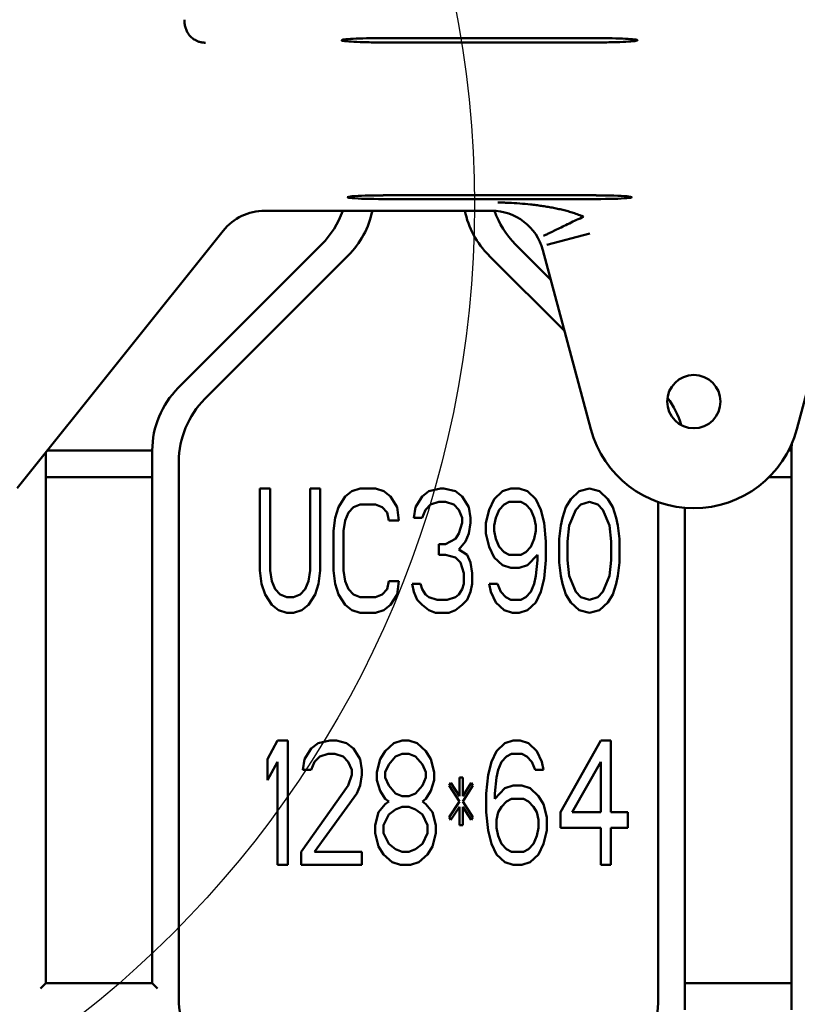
# Model space of a CAD drawing. Header units: millimetres. Extents: x 0 to 14369, y -869 to 2970.
# Tile 337 of 656: x 1822 to 1865, y 1059 to 1114. Entities that reach past the tile are written whole.
import ezdxf

# ---------------------------------------------------------------- set-up
doc = ezdxf.new("R2010")
doc.units = ezdxf.units.MM
doc.header["$LTSCALE"] = 10
doc.layers.add('Detailumgrenzung (ISO)', color=7, linetype='Continuous', lineweight=25)
doc.layers.add('Sichtbar (ISO)', color=7, linetype='Continuous', lineweight=50)

# ---------------------------------------------------------------- blocks, each defined once
blk = doc.blocks.new('2DDetail2')
at = {"layer": 'Detailumgrenzung (ISO)'}
blk.add_circle((178.9154, 110.3955), 5.8004, dxfattribs=at)

msp = doc.modelspace()

# ---------------------------------------------------------------- linework, layer by layer
at = {"layer": 'Sichtbar (ISO)'}
for p, q in [((1854.018, 1113.349), (1842.018, 1113.349)), ((1842.018, 1113.104), (1854.018, 1113.104)), ((1842.018, 1104.497), (1854.018, 1104.497)), ((1854.018, 1104.287), (1842.018, 1104.287)), ((1835.355, 1103.632), (1848.128, 1103.632)), ((1821.417, 1088.009), (1833.016, 1102.507)), ((1851.248, 1101.706), (1853.659, 1102.353)), ((1838.553, 1101.731), (1830.482, 1093.66)), ((1830.482, 1093.66), (1838.553, 1101.731)), ((1851.468, 1099.745), (1849.482, 1101.731)), ((1849.482, 1101.731), (1851.468, 1099.745)), ((1851.021, 1101.411), (1853.722, 1091.332)), ((1865.313, 1091.332), (1868.014, 1101.411)), ((1831.982, 1093.038), (1840.053, 1101.109)), ((1840.053, 1101.109), (1831.982, 1093.038)), ((1847.982, 1101.109), (1852.244, 1096.847)), ((1852.244, 1096.847), (1847.982, 1101.109)), ((1823.018, 1060.145), (1823.018, 1090.01)), ((1823.018, 1090.01), (1823.018, 1060.145)), ((1829.018, 1090.124), (1823.109, 1090.124)), ((1823.109, 1090.124), (1829.018, 1090.124)), ((1829.018, 1090.124), (1829.018, 1060.145)), ((1829.018, 1060.145), (1829.018, 1090.124)), ((1865.018, 1090.124), (1864.845, 1090.124)), ((1864.845, 1090.124), (1865.018, 1090.124)), ((1865.018, 1090.124), (1865.018, 1058.645)), ((1865.018, 1058.645), (1865.018, 1090.124)), ((1830.518, 1059.266), (1830.518, 1089.503)), ((1830.518, 1089.503), (1830.518, 1059.266)), ((1823.018, 1088.624), (1829.018, 1088.624)), ((1829.018, 1088.624), (1823.018, 1088.624)), ((1863.743, 1088.624), (1865.018, 1088.624)), ((1865.018, 1088.624), (1863.743, 1088.624)), ((1835.085, 1087.988), (1835.085, 1083.371)), ((1835.65, 1087.988), (1835.085, 1087.988)), ((1835.085, 1083.371), (1835.085, 1087.988)), ((1835.085, 1087.988), (1835.65, 1087.988)), ((1835.65, 1083.371), (1835.65, 1087.988)), ((1835.65, 1087.988), (1835.65, 1083.371)), ((1837.91, 1087.988), (1837.91, 1083.371)), ((1838.475, 1087.988), (1837.91, 1087.988)), ((1837.91, 1083.371), (1837.91, 1087.988)), ((1837.91, 1087.988), (1838.475, 1087.988)), ((1838.475, 1083.371), (1838.475, 1087.988)), ((1838.475, 1087.988), (1838.475, 1083.371)), ((1839.887, 1087.542), (1839.511, 1086.946)), ((1839.511, 1086.946), (1839.887, 1087.542)), ((1840.264, 1087.84), (1839.887, 1087.542)), ((1839.887, 1087.542), (1840.264, 1087.84)), ((1840.735, 1087.988), (1840.264, 1087.84)), ((1840.264, 1087.84), (1840.735, 1087.988)), ((1841.582, 1087.988), (1840.735, 1087.988)), ((1840.735, 1087.988), (1841.582, 1087.988)), ((1842.053, 1087.84), (1841.582, 1087.988)), ((1841.582, 1087.988), (1842.053, 1087.84)), ((1842.429, 1087.542), (1842.053, 1087.84)), ((1842.053, 1087.84), (1842.429, 1087.542)), ((1842.806, 1086.946), (1842.429, 1087.542)), ((1842.429, 1087.542), (1842.806, 1086.946)), ((1844.218, 1087.542), (1843.842, 1086.946)), ((1843.842, 1086.946), (1844.218, 1087.542)), ((1844.595, 1087.84), (1844.218, 1087.542)), ((1844.218, 1087.542), (1844.595, 1087.84)), ((1845.254, 1087.988), (1844.595, 1087.84)), ((1844.595, 1087.84), (1845.254, 1087.988)), ((1845.442, 1087.988), (1845.254, 1087.988)), ((1845.254, 1087.988), (1845.442, 1087.988)), ((1846.102, 1087.84), (1845.442, 1087.988)), ((1845.442, 1087.988), (1846.102, 1087.84)), ((1846.478, 1087.542), (1846.102, 1087.84)), ((1846.102, 1087.84), (1846.478, 1087.542)), ((1846.855, 1086.946), (1846.478, 1087.542)), ((1846.478, 1087.542), (1846.855, 1086.946)), ((1848.738, 1087.84), (1848.267, 1087.393)), ((1848.267, 1087.393), (1848.738, 1087.84)), ((1849.209, 1087.988), (1848.738, 1087.84)), ((1848.738, 1087.84), (1849.209, 1087.988)), ((1849.68, 1087.988), (1849.209, 1087.988)), ((1849.209, 1087.988), (1849.68, 1087.988)), ((1850.15, 1087.84), (1849.68, 1087.988)), ((1849.68, 1087.988), (1850.15, 1087.84)), ((1850.621, 1087.393), (1850.15, 1087.84)), ((1850.15, 1087.84), (1850.621, 1087.393)), ((1853.069, 1087.84), (1852.598, 1087.393)), ((1852.598, 1087.393), (1853.069, 1087.84)), ((1853.634, 1087.988), (1853.069, 1087.84)), ((1853.069, 1087.84), (1853.634, 1087.988)), ((1854.199, 1087.84), (1853.634, 1087.988)), ((1853.634, 1087.988), (1854.199, 1087.84)), ((1854.67, 1087.393), (1854.199, 1087.84)), ((1854.199, 1087.84), (1854.67, 1087.393)), ((1840.358, 1086.946), (1840.735, 1087.095)), ((1840.735, 1087.095), (1840.358, 1086.946)), ((1840.735, 1087.095), (1841.582, 1087.095)), ((1841.582, 1087.095), (1840.735, 1087.095)), ((1841.582, 1087.095), (1841.959, 1086.946)), ((1841.959, 1086.946), (1841.582, 1087.095)), ((1844.407, 1086.797), (1844.689, 1087.095)), ((1844.689, 1087.095), (1844.407, 1086.797)), ((1844.689, 1087.095), (1845.16, 1087.244)), ((1845.16, 1087.244), (1844.689, 1087.095)), ((1845.16, 1087.244), (1845.537, 1087.244)), ((1845.537, 1087.244), (1845.16, 1087.244)), ((1845.537, 1087.244), (1846.007, 1087.095)), ((1846.007, 1087.095), (1845.537, 1087.244)), ((1846.007, 1087.095), (1846.29, 1086.797)), ((1846.29, 1086.797), (1846.007, 1087.095)), ((1848.267, 1087.393), (1847.985, 1086.797)), ((1847.985, 1086.797), (1848.267, 1087.393)), ((1848.55, 1086.797), (1848.832, 1087.095)), ((1848.832, 1087.095), (1848.55, 1086.797)), ((1848.832, 1087.095), (1849.115, 1087.244)), ((1849.115, 1087.244), (1848.832, 1087.095)), ((1849.115, 1087.244), (1849.774, 1087.244)), ((1849.774, 1087.244), (1849.115, 1087.244)), ((1849.774, 1087.244), (1850.056, 1087.095)), ((1850.056, 1087.095), (1849.774, 1087.244)), ((1850.056, 1087.095), (1850.339, 1086.797)), ((1850.339, 1086.797), (1850.056, 1087.095)), ((1850.904, 1086.797), (1850.621, 1087.393)), ((1850.621, 1087.393), (1850.904, 1086.797)), ((1852.598, 1087.393), (1852.316, 1086.946)), ((1852.316, 1086.946), (1852.598, 1087.393)), ((1852.881, 1086.797), (1853.163, 1087.095)), ((1853.163, 1087.095), (1852.881, 1086.797)), ((1853.163, 1087.095), (1853.634, 1087.244)), ((1853.634, 1087.244), (1853.163, 1087.095)), ((1853.634, 1087.244), (1854.105, 1087.095)), ((1854.105, 1087.095), (1853.634, 1087.244)), ((1854.105, 1087.095), (1854.387, 1086.797)), ((1854.387, 1086.797), (1854.105, 1087.095)), ((1854.952, 1086.946), (1854.67, 1087.393)), ((1854.67, 1087.393), (1854.952, 1086.946)), ((1857.518, 1087.228), (1857.518, 1059.266)), ((1857.518, 1059.266), (1857.518, 1087.228)), ((1839.511, 1086.946), (1839.322, 1086.35)), ((1839.322, 1086.35), (1839.511, 1086.946)), ((1839.887, 1086.201), (1840.075, 1086.648)), ((1840.075, 1086.648), (1839.887, 1086.201)), ((1840.075, 1086.648), (1840.358, 1086.946)), ((1840.358, 1086.946), (1840.075, 1086.648)), ((1841.959, 1086.946), (1842.241, 1086.648)), ((1842.241, 1086.648), (1841.959, 1086.946)), ((1842.241, 1086.648), (1842.335, 1086.201)), ((1842.335, 1086.201), (1842.241, 1086.648)), ((1842.9, 1086.201), (1842.806, 1086.946)), ((1842.806, 1086.946), (1842.9, 1086.201)), ((1843.842, 1086.946), (1843.748, 1086.35)), ((1843.748, 1086.35), (1843.842, 1086.946)), ((1844.218, 1086.35), (1844.407, 1086.797)), ((1844.407, 1086.797), (1844.218, 1086.35)), ((1846.29, 1086.797), (1846.478, 1086.35)), ((1846.478, 1086.35), (1846.29, 1086.797)), ((1846.949, 1086.35), (1846.855, 1086.946)), ((1846.855, 1086.946), (1846.949, 1086.35)), ((1847.985, 1086.797), (1847.796, 1086.052)), ((1847.796, 1086.052), (1847.985, 1086.797)), ((1848.361, 1086.35), (1848.55, 1086.797)), ((1848.55, 1086.797), (1848.361, 1086.35)), ((1850.339, 1086.797), (1850.527, 1086.35)), ((1850.527, 1086.35), (1850.339, 1086.797)), ((1851.092, 1086.052), (1850.904, 1086.797)), ((1850.904, 1086.797), (1851.092, 1086.052)), ((1852.316, 1086.946), (1852.128, 1086.35)), ((1852.128, 1086.35), (1852.316, 1086.946)), ((1852.504, 1085.903), (1852.881, 1086.797)), ((1852.881, 1086.797), (1852.504, 1085.903)), ((1854.387, 1086.797), (1854.764, 1085.903)), ((1854.764, 1085.903), (1854.387, 1086.797)), ((1855.141, 1086.35), (1854.952, 1086.946)), ((1854.952, 1086.946), (1855.141, 1086.35)), ((1859.018, 1058.645), (1859.018, 1086.905)), ((1859.018, 1086.905), (1859.018, 1058.645)), ((1839.322, 1086.35), (1839.228, 1085.605)), ((1839.228, 1085.605), (1839.322, 1086.35)), ((1839.793, 1085.605), (1839.887, 1086.201)), ((1839.887, 1086.201), (1839.793, 1085.605)), ((1842.335, 1086.201), (1842.9, 1086.201)), ((1842.9, 1086.201), (1842.335, 1086.201)), ((1843.748, 1086.35), (1844.218, 1086.35)), ((1844.218, 1086.35), (1843.748, 1086.35)), ((1846.478, 1086.052), (1846.29, 1085.457)), ((1846.29, 1085.457), (1846.478, 1086.052)), ((1846.478, 1086.35), (1846.478, 1086.052)), ((1846.478, 1086.052), (1846.478, 1086.35)), ((1846.855, 1085.457), (1846.949, 1086.052)), ((1846.949, 1086.052), (1846.855, 1085.457)), ((1846.949, 1086.052), (1846.949, 1086.35)), ((1846.949, 1086.35), (1846.949, 1086.052)), ((1847.796, 1086.052), (1847.796, 1085.457)), ((1847.796, 1085.457), (1847.796, 1086.052)), ((1848.267, 1085.903), (1848.361, 1086.35)), ((1848.361, 1086.35), (1848.267, 1085.903)), ((1848.267, 1085.605), (1848.267, 1085.903)), ((1848.267, 1085.903), (1848.267, 1085.605)), ((1850.527, 1086.35), (1850.621, 1085.903)), ((1850.621, 1085.903), (1850.527, 1086.35)), ((1850.621, 1085.903), (1850.621, 1085.605)), ((1850.621, 1085.605), (1850.621, 1085.903)), ((1851.186, 1085.01), (1851.092, 1086.052)), ((1851.092, 1086.052), (1851.186, 1085.01)), ((1852.034, 1085.903), (1851.939, 1085.159)), ((1851.939, 1085.159), (1852.034, 1085.903)), ((1852.128, 1086.35), (1852.034, 1085.903)), ((1852.034, 1085.903), (1852.128, 1086.35)), ((1852.41, 1085.01), (1852.504, 1085.903)), ((1852.504, 1085.903), (1852.41, 1085.01)), ((1854.764, 1085.903), (1854.858, 1085.01)), ((1854.858, 1085.01), (1854.764, 1085.903)), ((1855.235, 1085.903), (1855.141, 1086.35)), ((1855.141, 1086.35), (1855.235, 1085.903)), ((1855.329, 1085.159), (1855.235, 1085.903)), ((1855.235, 1085.903), (1855.329, 1085.159)), ((1839.228, 1085.605), (1839.228, 1083.371)), ((1839.228, 1083.371), (1839.228, 1085.605)), ((1839.793, 1083.371), (1839.793, 1085.605)), ((1839.793, 1085.605), (1839.793, 1083.371)), ((1846.29, 1085.457), (1846.102, 1085.159)), ((1846.102, 1085.159), (1846.29, 1085.457)), ((1846.667, 1085.01), (1846.855, 1085.457)), ((1846.855, 1085.457), (1846.667, 1085.01)), ((1847.796, 1085.457), (1847.985, 1084.712)), ((1847.985, 1084.712), (1847.796, 1085.457)), ((1848.361, 1085.159), (1848.267, 1085.605)), ((1848.267, 1085.605), (1848.361, 1085.159)), ((1850.621, 1085.605), (1850.527, 1085.159)), ((1850.527, 1085.159), (1850.621, 1085.605)), ((1845.537, 1084.861), (1845.16, 1084.861)), ((1845.16, 1084.861), (1845.16, 1084.265)), ((1845.16, 1084.265), (1845.16, 1084.861)), ((1845.16, 1084.861), (1845.537, 1084.861)), ((1846.102, 1085.159), (1845.537, 1084.861)), ((1845.537, 1084.861), (1846.102, 1085.159)), ((1846.29, 1084.563), (1846.667, 1085.01)), ((1846.667, 1085.01), (1846.29, 1084.563)), ((1848.55, 1084.712), (1848.361, 1085.159)), ((1848.361, 1085.159), (1848.55, 1084.712)), ((1850.527, 1085.159), (1850.339, 1084.712)), ((1850.339, 1084.712), (1850.527, 1085.159)), ((1851.186, 1083.967), (1851.186, 1085.01)), ((1851.186, 1085.01), (1851.186, 1083.967)), ((1851.939, 1085.159), (1851.939, 1083.818)), ((1851.939, 1083.818), (1851.939, 1085.159)), ((1852.41, 1083.967), (1852.41, 1085.01)), ((1852.41, 1085.01), (1852.41, 1083.967)), ((1854.858, 1085.01), (1854.858, 1083.967)), ((1854.858, 1083.967), (1854.858, 1085.01)), ((1855.329, 1083.818), (1855.329, 1085.159)), ((1855.329, 1085.159), (1855.329, 1083.818)), ((1845.16, 1084.265), (1845.537, 1084.265)), ((1845.537, 1084.265), (1845.16, 1084.265)), ((1845.537, 1084.265), (1846.102, 1084.116)), ((1846.102, 1084.116), (1845.537, 1084.265)), ((1846.761, 1084.265), (1846.29, 1084.563)), ((1846.29, 1084.563), (1846.761, 1084.265)), ((1846.949, 1083.818), (1846.761, 1084.265)), ((1846.761, 1084.265), (1846.949, 1083.818)), ((1847.985, 1084.712), (1848.267, 1084.116)), ((1848.267, 1084.116), (1847.985, 1084.712)), ((1848.832, 1084.414), (1848.55, 1084.712)), ((1848.55, 1084.712), (1848.832, 1084.414)), ((1849.115, 1084.265), (1848.832, 1084.414)), ((1848.832, 1084.414), (1849.115, 1084.265)), ((1849.774, 1084.265), (1849.115, 1084.265)), ((1849.115, 1084.265), (1849.774, 1084.265)), ((1850.056, 1084.414), (1849.774, 1084.265)), ((1849.774, 1084.265), (1850.056, 1084.414)), ((1850.339, 1084.712), (1850.056, 1084.414)), ((1850.056, 1084.414), (1850.339, 1084.712)), ((1850.15, 1083.669), (1850.715, 1084.265)), ((1850.715, 1084.265), (1850.15, 1083.669)), ((1850.715, 1084.265), (1850.715, 1083.967)), ((1850.715, 1083.967), (1850.715, 1084.265)), ((1846.102, 1084.116), (1846.384, 1083.818)), ((1846.384, 1083.818), (1846.102, 1084.116)), ((1846.384, 1083.818), (1846.572, 1083.223)), ((1846.572, 1083.223), (1846.384, 1083.818)), ((1847.043, 1083.223), (1846.949, 1083.818)), ((1846.949, 1083.818), (1847.043, 1083.223)), ((1848.267, 1084.116), (1848.738, 1083.669)), ((1848.738, 1083.669), (1848.267, 1084.116)), ((1848.738, 1083.669), (1849.209, 1083.52)), ((1849.209, 1083.52), (1848.738, 1083.669)), ((1849.68, 1083.52), (1850.15, 1083.669)), ((1850.15, 1083.669), (1849.68, 1083.52)), ((1850.715, 1083.967), (1850.621, 1083.074)), ((1850.621, 1083.074), (1850.715, 1083.967)), ((1851.092, 1082.925), (1851.186, 1083.967)), ((1851.186, 1083.967), (1851.092, 1082.925)), ((1851.939, 1083.818), (1852.034, 1083.074)), ((1852.034, 1083.074), (1851.939, 1083.818)), ((1852.504, 1083.074), (1852.41, 1083.967)), ((1852.41, 1083.967), (1852.504, 1083.074)), ((1854.858, 1083.967), (1854.764, 1083.074)), ((1854.764, 1083.074), (1854.858, 1083.967)), ((1855.235, 1083.074), (1855.329, 1083.818)), ((1855.329, 1083.818), (1855.235, 1083.074)), ((1835.085, 1083.371), (1835.179, 1082.627)), ((1835.179, 1082.627), (1835.085, 1083.371)), ((1835.744, 1082.776), (1835.65, 1083.371)), ((1835.65, 1083.371), (1835.744, 1082.776)), ((1837.91, 1083.371), (1837.816, 1082.776)), ((1837.816, 1082.776), (1837.91, 1083.371)), ((1838.381, 1082.627), (1838.475, 1083.371)), ((1838.475, 1083.371), (1838.381, 1082.627)), ((1839.228, 1083.371), (1839.322, 1082.627)), ((1839.322, 1082.627), (1839.228, 1083.371)), ((1839.887, 1082.776), (1839.793, 1083.371)), ((1839.793, 1083.371), (1839.887, 1082.776)), ((1846.572, 1083.223), (1846.572, 1082.627)), ((1846.572, 1082.627), (1846.572, 1083.223)), ((1847.043, 1082.627), (1847.043, 1083.223)), ((1847.043, 1083.223), (1847.043, 1082.627)), ((1849.209, 1083.52), (1849.68, 1083.52)), ((1849.68, 1083.52), (1849.209, 1083.52)), ((1835.179, 1082.627), (1835.368, 1082.031)), ((1835.368, 1082.031), (1835.179, 1082.627)), ((1835.933, 1082.329), (1835.744, 1082.776)), ((1835.744, 1082.776), (1835.933, 1082.329)), ((1837.816, 1082.776), (1837.627, 1082.329)), ((1837.627, 1082.329), (1837.816, 1082.776)), ((1838.192, 1082.031), (1838.381, 1082.627)), ((1838.381, 1082.627), (1838.192, 1082.031)), ((1839.322, 1082.627), (1839.511, 1082.031)), ((1839.511, 1082.031), (1839.322, 1082.627)), ((1840.075, 1082.329), (1839.887, 1082.776)), ((1839.887, 1082.776), (1840.075, 1082.329)), ((1842.335, 1082.776), (1842.241, 1082.329)), ((1842.241, 1082.329), (1842.335, 1082.776)), ((1842.9, 1082.776), (1842.335, 1082.776)), ((1842.335, 1082.776), (1842.9, 1082.776)), ((1842.806, 1082.031), (1842.9, 1082.776)), ((1842.9, 1082.776), (1842.806, 1082.031)), ((1844.124, 1082.627), (1843.653, 1082.627)), ((1843.653, 1082.627), (1843.748, 1082.18)), ((1843.748, 1082.18), (1843.653, 1082.627)), ((1843.653, 1082.627), (1844.124, 1082.627)), ((1844.218, 1082.329), (1844.124, 1082.627)), ((1844.124, 1082.627), (1844.218, 1082.329)), ((1846.572, 1082.627), (1846.478, 1082.329)), ((1846.478, 1082.329), (1846.572, 1082.627)), ((1846.949, 1082.18), (1847.043, 1082.627)), ((1847.043, 1082.627), (1846.949, 1082.18)), ((1847.985, 1082.627), (1848.079, 1082.18)), ((1848.456, 1082.627), (1847.985, 1082.627)), ((1848.079, 1082.18), (1847.985, 1082.627)), ((1847.985, 1082.627), (1848.456, 1082.627)), ((1848.644, 1082.18), (1848.456, 1082.627)), ((1848.456, 1082.627), (1848.644, 1082.18)), ((1850.527, 1082.627), (1850.339, 1082.18)), ((1850.339, 1082.18), (1850.527, 1082.627)), ((1850.621, 1083.074), (1850.527, 1082.627)), ((1850.527, 1082.627), (1850.621, 1083.074)), ((1850.904, 1082.18), (1851.092, 1082.925)), ((1851.092, 1082.925), (1850.904, 1082.18)), ((1852.034, 1083.074), (1852.128, 1082.627)), ((1852.128, 1082.627), (1852.034, 1083.074)), ((1852.128, 1082.627), (1852.316, 1082.031)), ((1852.316, 1082.031), (1852.128, 1082.627)), ((1852.881, 1082.18), (1852.504, 1083.074)), ((1852.504, 1083.074), (1852.881, 1082.18)), ((1854.764, 1083.074), (1854.387, 1082.18)), ((1854.387, 1082.18), (1854.764, 1083.074)), ((1854.952, 1082.031), (1855.141, 1082.627)), ((1855.141, 1082.627), (1854.952, 1082.031)), ((1855.141, 1082.627), (1855.235, 1083.074)), ((1855.235, 1083.074), (1855.141, 1082.627)), ((1835.368, 1082.031), (1835.744, 1081.435)), ((1835.744, 1081.435), (1835.368, 1082.031)), ((1836.215, 1082.031), (1835.933, 1082.329)), ((1835.933, 1082.329), (1836.215, 1082.031)), ((1836.592, 1081.882), (1836.215, 1082.031)), ((1836.215, 1082.031), (1836.592, 1081.882)), ((1837.345, 1082.031), (1836.968, 1081.882)), ((1836.968, 1081.882), (1837.345, 1082.031)), ((1837.627, 1082.329), (1837.345, 1082.031)), ((1837.345, 1082.031), (1837.627, 1082.329)), ((1837.816, 1081.435), (1838.192, 1082.031)), ((1838.192, 1082.031), (1837.816, 1081.435)), ((1839.511, 1082.031), (1839.887, 1081.435)), ((1839.887, 1081.435), (1839.511, 1082.031)), ((1840.358, 1082.031), (1840.075, 1082.329)), ((1840.075, 1082.329), (1840.358, 1082.031)), ((1840.735, 1081.882), (1840.358, 1082.031)), ((1840.358, 1082.031), (1840.735, 1081.882)), ((1841.959, 1082.031), (1841.582, 1081.882)), ((1841.582, 1081.882), (1841.959, 1082.031)), ((1842.241, 1082.329), (1841.959, 1082.031)), ((1841.959, 1082.031), (1842.241, 1082.329)), ((1842.429, 1081.435), (1842.806, 1082.031)), ((1842.806, 1082.031), (1842.429, 1081.435)), ((1843.748, 1082.18), (1843.936, 1081.733)), ((1843.936, 1081.733), (1843.748, 1082.18)), ((1844.407, 1082.031), (1844.218, 1082.329)), ((1844.218, 1082.329), (1844.407, 1082.031)), ((1844.595, 1081.882), (1844.407, 1082.031)), ((1844.407, 1082.031), (1844.595, 1081.882)), ((1846.29, 1082.031), (1846.102, 1081.882)), ((1846.102, 1081.882), (1846.29, 1082.031)), ((1846.478, 1082.329), (1846.29, 1082.031)), ((1846.29, 1082.031), (1846.478, 1082.329)), ((1846.761, 1081.733), (1846.949, 1082.18)), ((1846.949, 1082.18), (1846.761, 1081.733)), ((1848.079, 1082.18), (1848.361, 1081.584)), ((1848.361, 1081.584), (1848.079, 1082.18)), ((1848.926, 1081.882), (1848.644, 1082.18)), ((1848.644, 1082.18), (1848.926, 1081.882)), ((1850.339, 1082.18), (1850.056, 1081.882)), ((1850.056, 1081.882), (1850.339, 1082.18)), ((1850.621, 1081.584), (1850.904, 1082.18)), ((1850.904, 1082.18), (1850.621, 1081.584)), ((1852.316, 1082.031), (1852.598, 1081.584)), ((1852.598, 1081.584), (1852.316, 1082.031)), ((1853.163, 1081.882), (1852.881, 1082.18)), ((1852.881, 1082.18), (1853.163, 1081.882)), ((1854.387, 1082.18), (1854.105, 1081.882)), ((1854.105, 1081.882), (1854.387, 1082.18)), ((1854.67, 1081.584), (1854.952, 1082.031)), ((1854.952, 1082.031), (1854.67, 1081.584)), ((1835.744, 1081.435), (1836.121, 1081.137)), ((1836.121, 1081.137), (1835.744, 1081.435)), ((1836.968, 1081.882), (1836.592, 1081.882)), ((1836.592, 1081.882), (1836.968, 1081.882)), ((1837.439, 1081.137), (1837.816, 1081.435)), ((1837.816, 1081.435), (1837.439, 1081.137)), ((1839.887, 1081.435), (1840.264, 1081.137)), ((1840.264, 1081.137), (1839.887, 1081.435)), ((1841.582, 1081.882), (1840.735, 1081.882)), ((1840.735, 1081.882), (1841.582, 1081.882)), ((1842.053, 1081.137), (1842.429, 1081.435)), ((1842.429, 1081.435), (1842.053, 1081.137)), ((1843.936, 1081.733), (1844.218, 1081.435)), ((1844.218, 1081.435), (1843.936, 1081.733)), ((1844.218, 1081.435), (1844.595, 1081.137)), ((1844.595, 1081.137), (1844.218, 1081.435)), ((1845.066, 1081.733), (1844.595, 1081.882)), ((1844.595, 1081.882), (1845.066, 1081.733)), ((1845.631, 1081.733), (1845.066, 1081.733)), ((1845.066, 1081.733), (1845.631, 1081.733)), ((1846.102, 1081.882), (1845.631, 1081.733)), ((1845.631, 1081.733), (1846.102, 1081.882)), ((1846.102, 1081.137), (1846.478, 1081.435)), ((1846.478, 1081.435), (1846.102, 1081.137)), ((1846.478, 1081.435), (1846.761, 1081.733)), ((1846.761, 1081.733), (1846.478, 1081.435)), ((1848.361, 1081.584), (1848.832, 1081.137)), ((1848.832, 1081.137), (1848.361, 1081.584)), ((1849.209, 1081.733), (1848.926, 1081.882)), ((1848.926, 1081.882), (1849.209, 1081.733)), ((1849.774, 1081.733), (1849.209, 1081.733)), ((1849.209, 1081.733), (1849.774, 1081.733)), ((1850.056, 1081.882), (1849.774, 1081.733)), ((1849.774, 1081.733), (1850.056, 1081.882)), ((1850.15, 1081.137), (1850.621, 1081.584)), ((1850.621, 1081.584), (1850.15, 1081.137)), ((1852.598, 1081.584), (1853.069, 1081.137)), ((1853.069, 1081.137), (1852.598, 1081.584)), ((1853.634, 1081.733), (1853.163, 1081.882)), ((1853.163, 1081.882), (1853.634, 1081.733)), ((1854.105, 1081.882), (1853.634, 1081.733)), ((1853.634, 1081.733), (1854.105, 1081.882)), ((1854.199, 1081.137), (1854.67, 1081.584)), ((1854.67, 1081.584), (1854.199, 1081.137)), ((1836.121, 1081.137), (1836.592, 1080.988)), ((1836.592, 1080.988), (1836.121, 1081.137)), ((1836.592, 1080.988), (1836.968, 1080.988)), ((1836.968, 1080.988), (1836.592, 1080.988)), ((1836.968, 1080.988), (1837.439, 1081.137)), ((1837.439, 1081.137), (1836.968, 1080.988)), ((1840.264, 1081.137), (1840.735, 1080.988)), ((1840.735, 1080.988), (1840.264, 1081.137)), ((1840.735, 1080.988), (1841.582, 1080.988)), ((1841.582, 1080.988), (1840.735, 1080.988)), ((1841.582, 1080.988), (1842.053, 1081.137)), ((1842.053, 1081.137), (1841.582, 1080.988)), ((1844.595, 1081.137), (1844.972, 1080.988)), ((1844.972, 1080.988), (1844.595, 1081.137)), ((1844.972, 1080.988), (1845.725, 1080.988)), ((1845.725, 1080.988), (1844.972, 1080.988)), ((1845.725, 1080.988), (1846.102, 1081.137)), ((1846.102, 1081.137), (1845.725, 1080.988)), ((1848.832, 1081.137), (1849.303, 1080.988)), ((1849.303, 1080.988), (1848.832, 1081.137)), ((1849.303, 1080.988), (1849.68, 1080.988)), ((1849.68, 1080.988), (1849.303, 1080.988)), ((1849.68, 1080.988), (1850.15, 1081.137)), ((1850.15, 1081.137), (1849.68, 1080.988)), ((1853.069, 1081.137), (1853.634, 1080.988)), ((1853.634, 1080.988), (1853.069, 1081.137)), ((1853.634, 1080.988), (1854.199, 1081.137)), ((1854.199, 1081.137), (1853.634, 1080.988)), ((1836.078, 1073.802), (1835.509, 1072.76)), ((1835.509, 1072.76), (1836.078, 1073.802)), ((1836.647, 1073.802), (1836.078, 1073.802)), ((1836.078, 1073.802), (1836.647, 1073.802)), ((1836.647, 1066.802), (1836.647, 1073.802)), ((1836.647, 1073.802), (1836.647, 1066.802)), ((1839.016, 1073.802), (1838.353, 1073.654)), ((1838.353, 1073.654), (1839.016, 1073.802)), ((1839.396, 1073.802), (1839.016, 1073.802)), ((1839.016, 1073.802), (1839.396, 1073.802)), ((1839.964, 1073.654), (1839.396, 1073.802)), ((1839.396, 1073.802), (1839.964, 1073.654)), ((1843.092, 1073.802), (1842.618, 1073.654)), ((1842.618, 1073.654), (1843.092, 1073.802)), ((1843.472, 1073.802), (1843.092, 1073.802)), ((1843.092, 1073.802), (1843.472, 1073.802)), ((1843.946, 1073.654), (1843.472, 1073.802)), ((1843.472, 1073.802), (1843.946, 1073.654)), ((1849.349, 1073.802), (1848.875, 1073.654)), ((1848.875, 1073.654), (1849.349, 1073.802)), ((1849.728, 1073.802), (1849.349, 1073.802)), ((1849.349, 1073.802), (1849.728, 1073.802)), ((1850.202, 1073.654), (1849.728, 1073.802)), ((1849.728, 1073.802), (1850.202, 1073.654)), ((1854.278, 1073.802), (1852.003, 1069.781)), ((1852.003, 1069.781), (1854.278, 1073.802)), ((1854.847, 1073.802), (1854.278, 1073.802)), ((1854.278, 1073.802), (1854.847, 1073.802)), ((1854.847, 1069.781), (1854.847, 1073.802)), ((1854.847, 1073.802), (1854.847, 1069.781)), ((1837.974, 1073.356), (1837.594, 1072.76)), ((1837.594, 1072.76), (1837.974, 1073.356)), ((1838.353, 1073.654), (1837.974, 1073.356)), ((1837.974, 1073.356), (1838.353, 1073.654)), ((1840.343, 1073.356), (1839.964, 1073.654)), ((1839.964, 1073.654), (1840.343, 1073.356)), ((1840.723, 1072.76), (1840.343, 1073.356)), ((1840.343, 1073.356), (1840.723, 1072.76)), ((1842.144, 1073.207), (1841.86, 1072.76)), ((1841.86, 1072.76), (1842.144, 1073.207)), ((1842.618, 1073.654), (1842.144, 1073.207)), ((1842.144, 1073.207), (1842.618, 1073.654)), ((1844.419, 1073.207), (1843.946, 1073.654)), ((1843.946, 1073.654), (1844.419, 1073.207)), ((1844.704, 1072.76), (1844.419, 1073.207)), ((1844.419, 1073.207), (1844.704, 1072.76)), ((1848.401, 1073.207), (1848.116, 1072.611)), ((1848.116, 1072.611), (1848.401, 1073.207)), ((1848.875, 1073.654), (1848.401, 1073.207)), ((1848.401, 1073.207), (1848.875, 1073.654)), ((1850.676, 1073.207), (1850.202, 1073.654)), ((1850.202, 1073.654), (1850.676, 1073.207)), ((1850.96, 1072.611), (1850.676, 1073.207)), ((1850.676, 1073.207), (1850.96, 1072.611)), ((1835.509, 1072.76), (1835.509, 1071.568)), ((1835.509, 1071.568), (1835.509, 1072.76)), ((1835.509, 1071.568), (1836.078, 1072.611)), ((1836.078, 1072.611), (1835.509, 1071.568)), ((1836.078, 1072.611), (1836.078, 1066.802)), ((1836.078, 1066.802), (1836.078, 1072.611)), ((1837.594, 1072.76), (1837.5, 1072.164)), ((1837.5, 1072.164), (1837.594, 1072.76)), ((1837.974, 1072.164), (1838.163, 1072.611)), ((1838.163, 1072.611), (1837.974, 1072.164)), ((1838.163, 1072.611), (1838.448, 1072.909)), ((1838.448, 1072.909), (1838.163, 1072.611)), ((1838.448, 1072.909), (1838.922, 1073.058)), ((1838.922, 1073.058), (1838.448, 1072.909)), ((1838.922, 1073.058), (1839.301, 1073.058)), ((1839.301, 1073.058), (1838.922, 1073.058)), ((1839.301, 1073.058), (1839.775, 1072.909)), ((1839.775, 1072.909), (1839.301, 1073.058)), ((1839.775, 1072.909), (1840.059, 1072.611)), ((1840.059, 1072.611), (1839.775, 1072.909)), ((1840.059, 1072.611), (1840.249, 1072.164)), ((1840.249, 1072.164), (1840.059, 1072.611)), ((1840.817, 1072.164), (1840.723, 1072.76)), ((1840.723, 1072.76), (1840.817, 1072.164)), ((1841.86, 1072.76), (1841.671, 1072.015)), ((1841.671, 1072.015), (1841.86, 1072.76)), ((1842.334, 1072.462), (1842.713, 1072.909)), ((1842.713, 1072.909), (1842.334, 1072.462)), ((1842.713, 1072.909), (1843.092, 1073.058)), ((1843.092, 1073.058), (1842.713, 1072.909)), ((1843.092, 1073.058), (1843.472, 1073.058)), ((1843.472, 1073.058), (1843.092, 1073.058)), ((1843.472, 1073.058), (1843.851, 1072.909)), ((1843.851, 1072.909), (1843.472, 1073.058)), ((1843.851, 1072.909), (1844.23, 1072.462)), ((1844.23, 1072.462), (1843.851, 1072.909)), ((1844.893, 1072.015), (1844.704, 1072.76)), ((1844.704, 1072.76), (1844.893, 1072.015)), ((1848.116, 1072.611), (1847.927, 1071.866)), ((1847.927, 1071.866), (1848.116, 1072.611)), ((1848.496, 1072.164), (1848.685, 1072.611)), ((1848.685, 1072.611), (1848.496, 1072.164)), ((1848.685, 1072.611), (1848.969, 1072.909)), ((1848.969, 1072.909), (1848.685, 1072.611)), ((1848.969, 1072.909), (1849.254, 1073.058)), ((1849.254, 1073.058), (1848.969, 1072.909)), ((1849.254, 1073.058), (1849.823, 1073.058)), ((1849.823, 1073.058), (1849.254, 1073.058)), ((1849.823, 1073.058), (1850.107, 1072.909)), ((1850.107, 1072.909), (1849.823, 1073.058)), ((1850.107, 1072.909), (1850.391, 1072.611)), ((1850.391, 1072.611), (1850.107, 1072.909)), ((1850.391, 1072.611), (1850.581, 1072.164)), ((1850.581, 1072.164), (1850.391, 1072.611)), ((1851.055, 1072.164), (1850.96, 1072.611)), ((1850.96, 1072.611), (1851.055, 1072.164)), ((1852.666, 1069.781), (1854.278, 1072.611)), ((1854.278, 1072.611), (1852.666, 1069.781)), ((1854.278, 1072.611), (1854.278, 1069.781)), ((1854.278, 1069.781), (1854.278, 1072.611)), ((1837.5, 1072.164), (1837.974, 1072.164)), ((1837.974, 1072.164), (1837.5, 1072.164)), ((1840.249, 1072.164), (1840.249, 1071.866)), ((1840.249, 1071.866), (1840.249, 1072.164)), ((1840.817, 1071.866), (1840.817, 1072.164)), ((1840.817, 1072.164), (1840.817, 1071.866)), ((1841.671, 1072.015), (1841.671, 1071.568)), ((1841.671, 1071.568), (1841.671, 1072.015)), ((1842.144, 1072.015), (1842.334, 1072.462)), ((1842.334, 1072.462), (1842.144, 1072.015)), ((1842.144, 1071.717), (1842.144, 1072.015)), ((1842.144, 1072.015), (1842.144, 1071.717)), ((1844.23, 1072.462), (1844.419, 1072.015)), ((1844.419, 1072.015), (1844.23, 1072.462)), ((1844.419, 1072.015), (1844.419, 1071.717)), ((1844.419, 1071.717), (1844.419, 1072.015)), ((1844.893, 1071.568), (1844.893, 1072.015)), ((1844.893, 1072.015), (1844.893, 1071.568)), ((1848.401, 1071.717), (1848.496, 1072.164)), ((1848.496, 1072.164), (1848.401, 1071.717)), ((1850.581, 1072.164), (1851.055, 1072.164)), ((1851.055, 1072.164), (1850.581, 1072.164)), ((1840.249, 1071.866), (1840.059, 1071.271)), ((1840.059, 1071.271), (1840.249, 1071.866)), ((1840.723, 1071.271), (1840.817, 1071.866)), ((1840.817, 1071.866), (1840.723, 1071.271)), ((1841.671, 1071.568), (1841.86, 1070.973)), ((1841.86, 1070.973), (1841.671, 1071.568)), ((1842.334, 1071.271), (1842.144, 1071.717)), ((1842.144, 1071.717), (1842.334, 1071.271)), ((1844.419, 1071.717), (1844.23, 1071.271)), ((1844.23, 1071.271), (1844.419, 1071.717)), ((1844.704, 1070.973), (1844.893, 1071.568)), ((1844.893, 1071.568), (1844.704, 1070.973)), ((1846.505, 1071.717), (1846.315, 1071.717)), ((1846.315, 1071.717), (1846.315, 1070.675)), ((1846.315, 1071.717), (1846.505, 1071.717)), ((1846.315, 1070.675), (1846.315, 1071.717)), ((1846.505, 1070.675), (1846.505, 1071.717)), ((1846.505, 1071.717), (1846.505, 1070.675)), ((1847.927, 1071.866), (1847.832, 1070.824)), ((1847.832, 1070.824), (1847.927, 1071.866)), ((1848.306, 1070.824), (1848.401, 1071.717)), ((1848.401, 1071.717), (1848.306, 1070.824)), ((1840.059, 1071.271), (1837.405, 1067.547)), ((1837.405, 1067.547), (1840.059, 1071.271)), ((1840.533, 1070.824), (1840.723, 1071.271)), ((1840.723, 1071.271), (1840.533, 1070.824)), ((1841.86, 1070.973), (1842.144, 1070.526)), ((1842.144, 1070.526), (1841.86, 1070.973)), ((1842.713, 1070.824), (1842.334, 1071.271)), ((1842.334, 1071.271), (1842.713, 1070.824)), ((1844.23, 1071.271), (1843.851, 1070.824)), ((1843.851, 1070.824), (1844.23, 1071.271)), ((1844.419, 1070.526), (1844.704, 1070.973)), ((1844.704, 1070.973), (1844.419, 1070.526)), ((1845.841, 1071.419), (1845.747, 1071.271)), ((1845.747, 1071.271), (1845.841, 1071.419)), ((1845.747, 1071.271), (1846.315, 1070.377)), ((1846.315, 1070.377), (1845.747, 1071.271)), ((1846.315, 1070.675), (1845.841, 1071.419)), ((1845.841, 1071.419), (1846.315, 1070.675)), ((1846.979, 1071.419), (1846.505, 1070.675)), ((1846.505, 1070.675), (1846.979, 1071.419)), ((1846.505, 1070.377), (1847.074, 1071.271)), ((1847.074, 1071.271), (1846.505, 1070.377)), ((1847.074, 1071.271), (1846.979, 1071.419)), ((1846.979, 1071.419), (1847.074, 1071.271)), ((1848.875, 1071.122), (1848.306, 1070.526)), ((1848.306, 1070.526), (1848.875, 1071.122)), ((1849.349, 1071.271), (1848.875, 1071.122)), ((1848.875, 1071.122), (1849.349, 1071.271)), ((1849.823, 1071.271), (1849.349, 1071.271)), ((1849.349, 1071.271), (1849.823, 1071.271)), ((1850.297, 1071.122), (1849.823, 1071.271)), ((1849.823, 1071.271), (1850.297, 1071.122)), ((1850.771, 1070.675), (1850.297, 1071.122)), ((1850.297, 1071.122), (1850.771, 1070.675)), ((1838.163, 1067.547), (1840.533, 1070.824)), ((1840.533, 1070.824), (1838.163, 1067.547)), ((1842.144, 1070.526), (1842.334, 1070.377)), ((1842.334, 1070.377), (1842.144, 1070.526)), ((1842.334, 1070.377), (1842.144, 1070.228)), ((1842.144, 1070.228), (1842.334, 1070.377)), ((1843.092, 1070.675), (1842.713, 1070.824)), ((1842.713, 1070.824), (1843.092, 1070.675)), ((1843.472, 1070.675), (1843.092, 1070.675)), ((1843.092, 1070.675), (1843.472, 1070.675)), ((1843.851, 1070.824), (1843.472, 1070.675)), ((1843.472, 1070.675), (1843.851, 1070.824)), ((1844.23, 1070.377), (1844.419, 1070.526)), ((1844.419, 1070.526), (1844.23, 1070.377)), ((1844.419, 1070.228), (1844.23, 1070.377)), ((1844.23, 1070.377), (1844.419, 1070.228)), ((1846.315, 1070.377), (1845.747, 1069.483)), ((1845.747, 1069.483), (1846.315, 1070.377)), ((1847.074, 1069.483), (1846.505, 1070.377)), ((1846.505, 1070.377), (1847.074, 1069.483)), ((1847.832, 1070.824), (1847.832, 1069.781)), ((1847.832, 1069.781), (1847.832, 1070.824)), ((1848.306, 1070.526), (1848.306, 1070.824)), ((1848.306, 1070.824), (1848.306, 1070.526)), ((1848.685, 1070.079), (1848.969, 1070.377)), ((1848.969, 1070.377), (1848.685, 1070.079)), ((1848.969, 1070.377), (1849.254, 1070.526)), ((1849.254, 1070.526), (1848.969, 1070.377)), ((1849.254, 1070.526), (1849.917, 1070.526)), ((1849.917, 1070.526), (1849.254, 1070.526)), ((1849.917, 1070.526), (1850.202, 1070.377)), ((1850.202, 1070.377), (1849.917, 1070.526)), ((1850.202, 1070.377), (1850.486, 1070.079)), ((1850.486, 1070.079), (1850.202, 1070.377)), ((1851.055, 1070.228), (1850.771, 1070.675)), ((1850.771, 1070.675), (1851.055, 1070.228)), ((1841.765, 1069.781), (1841.576, 1069.036)), ((1841.576, 1069.036), (1841.765, 1069.781)), ((1842.144, 1070.228), (1841.765, 1069.781)), ((1841.765, 1069.781), (1842.144, 1070.228)), ((1842.334, 1069.632), (1842.713, 1069.93)), ((1842.713, 1069.93), (1842.334, 1069.632)), ((1842.713, 1069.93), (1843.092, 1070.079)), ((1843.092, 1070.079), (1842.713, 1069.93)), ((1843.092, 1070.079), (1843.472, 1070.079)), ((1843.472, 1070.079), (1843.092, 1070.079)), ((1843.472, 1070.079), (1843.851, 1069.93)), ((1843.851, 1069.93), (1843.472, 1070.079)), ((1843.851, 1069.93), (1844.23, 1069.632)), ((1844.23, 1069.632), (1843.851, 1069.93)), ((1844.799, 1069.781), (1844.419, 1070.228)), ((1844.419, 1070.228), (1844.799, 1069.781)), ((1844.988, 1069.036), (1844.799, 1069.781)), ((1844.799, 1069.781), (1844.988, 1069.036)), ((1845.841, 1069.334), (1846.315, 1070.079)), ((1846.315, 1070.079), (1845.841, 1069.334)), ((1846.315, 1070.079), (1846.315, 1069.036)), ((1846.315, 1069.036), (1846.315, 1070.079)), ((1846.505, 1069.036), (1846.505, 1070.079)), ((1846.505, 1070.079), (1846.979, 1069.334)), ((1846.979, 1069.334), (1846.505, 1070.079)), ((1846.505, 1070.079), (1846.505, 1069.036)), ((1847.832, 1069.781), (1847.927, 1068.739)), ((1847.927, 1068.739), (1847.832, 1069.781)), ((1848.401, 1069.334), (1848.496, 1069.781)), ((1848.496, 1069.781), (1848.401, 1069.334)), ((1848.496, 1069.781), (1848.685, 1070.079)), ((1848.685, 1070.079), (1848.496, 1069.781)), ((1850.486, 1070.079), (1850.676, 1069.781)), ((1850.676, 1069.781), (1850.486, 1070.079)), ((1850.676, 1069.781), (1850.771, 1069.334)), ((1850.771, 1069.334), (1850.676, 1069.781)), ((1851.244, 1069.483), (1851.055, 1070.228)), ((1851.055, 1070.228), (1851.244, 1069.483)), ((1852.003, 1069.781), (1852.003, 1068.888)), ((1852.003, 1068.888), (1852.003, 1069.781)), ((1854.278, 1069.781), (1852.666, 1069.781)), ((1852.666, 1069.781), (1854.278, 1069.781)), ((1855.794, 1069.781), (1854.847, 1069.781)), ((1854.847, 1069.781), (1855.794, 1069.781)), ((1855.794, 1068.888), (1855.794, 1069.781)), ((1855.794, 1069.781), (1855.794, 1068.888)), ((1842.05, 1069.036), (1842.334, 1069.632)), ((1842.334, 1069.632), (1842.05, 1069.036)), ((1844.23, 1069.632), (1844.514, 1069.036)), ((1844.514, 1069.036), (1844.23, 1069.632)), ((1845.747, 1069.483), (1845.841, 1069.334)), ((1845.841, 1069.334), (1845.747, 1069.483)), ((1846.979, 1069.334), (1847.074, 1069.483)), ((1847.074, 1069.483), (1846.979, 1069.334)), ((1848.401, 1068.888), (1848.401, 1069.334)), ((1848.401, 1069.334), (1848.401, 1068.888)), ((1850.771, 1069.334), (1850.771, 1068.888)), ((1850.771, 1068.888), (1850.771, 1069.334)), ((1851.244, 1068.739), (1851.244, 1069.483)), ((1851.244, 1069.483), (1851.244, 1068.739)), ((1841.576, 1069.036), (1841.576, 1068.59)), ((1841.576, 1068.59), (1841.576, 1069.036)), ((1842.05, 1068.59), (1842.05, 1069.036)), ((1842.05, 1069.036), (1842.05, 1068.59)), ((1844.514, 1069.036), (1844.514, 1068.59)), ((1844.514, 1068.59), (1844.514, 1069.036)), ((1844.988, 1068.59), (1844.988, 1069.036)), ((1844.988, 1069.036), (1844.988, 1068.59)), ((1846.315, 1069.036), (1846.505, 1069.036)), ((1846.505, 1069.036), (1846.315, 1069.036)), ((1847.927, 1068.739), (1848.116, 1067.994)), ((1848.116, 1067.994), (1847.927, 1068.739)), ((1848.496, 1068.441), (1848.401, 1068.888)), ((1848.401, 1068.888), (1848.496, 1068.441)), ((1850.771, 1068.888), (1850.676, 1068.441)), ((1850.676, 1068.441), (1850.771, 1068.888)), ((1851.055, 1067.994), (1851.244, 1068.739)), ((1851.244, 1068.739), (1851.055, 1067.994)), ((1852.003, 1068.888), (1854.278, 1068.888)), ((1854.278, 1068.888), (1852.003, 1068.888)), ((1854.278, 1068.888), (1854.278, 1066.802)), ((1854.278, 1066.802), (1854.278, 1068.888)), ((1854.847, 1066.802), (1854.847, 1068.888)), ((1854.847, 1068.888), (1855.794, 1068.888)), ((1855.794, 1068.888), (1854.847, 1068.888)), ((1854.847, 1068.888), (1854.847, 1066.802)), ((1841.576, 1068.59), (1841.765, 1067.845)), ((1841.765, 1067.845), (1841.576, 1068.59)), ((1842.334, 1067.994), (1842.05, 1068.59)), ((1842.05, 1068.59), (1842.334, 1067.994)), ((1844.514, 1068.59), (1844.23, 1067.994)), ((1844.23, 1067.994), (1844.514, 1068.59)), ((1844.799, 1067.845), (1844.988, 1068.59)), ((1844.988, 1068.59), (1844.799, 1067.845)), ((1848.685, 1067.994), (1848.496, 1068.441)), ((1848.496, 1068.441), (1848.685, 1067.994)), ((1850.676, 1068.441), (1850.486, 1067.994)), ((1850.486, 1067.994), (1850.676, 1068.441)), ((1841.765, 1067.845), (1842.05, 1067.398)), ((1842.05, 1067.398), (1841.765, 1067.845)), ((1842.713, 1067.696), (1842.334, 1067.994)), ((1842.334, 1067.994), (1842.713, 1067.696)), ((1843.092, 1067.547), (1842.713, 1067.696)), ((1842.713, 1067.696), (1843.092, 1067.547)), ((1843.851, 1067.696), (1843.472, 1067.547)), ((1843.472, 1067.547), (1843.851, 1067.696)), ((1844.23, 1067.994), (1843.851, 1067.696)), ((1843.851, 1067.696), (1844.23, 1067.994)), ((1844.514, 1067.398), (1844.799, 1067.845)), ((1844.799, 1067.845), (1844.514, 1067.398)), ((1848.116, 1067.994), (1848.401, 1067.398)), ((1848.401, 1067.398), (1848.116, 1067.994)), ((1848.969, 1067.696), (1848.685, 1067.994)), ((1848.685, 1067.994), (1848.969, 1067.696)), ((1849.254, 1067.547), (1848.969, 1067.696)), ((1848.969, 1067.696), (1849.254, 1067.547)), ((1850.202, 1067.696), (1849.917, 1067.547)), ((1849.917, 1067.547), (1850.202, 1067.696)), ((1850.486, 1067.994), (1850.202, 1067.696)), ((1850.202, 1067.696), (1850.486, 1067.994)), ((1850.771, 1067.398), (1851.055, 1067.994)), ((1851.055, 1067.994), (1850.771, 1067.398)), ((1837.405, 1067.547), (1837.405, 1066.802)), ((1837.405, 1066.802), (1837.405, 1067.547)), ((1840.817, 1067.547), (1838.163, 1067.547)), ((1838.163, 1067.547), (1840.817, 1067.547)), ((1840.817, 1066.802), (1840.817, 1067.547)), ((1840.817, 1067.547), (1840.817, 1066.802)), ((1842.05, 1067.398), (1842.524, 1066.951)), ((1842.524, 1066.951), (1842.05, 1067.398)), ((1843.472, 1067.547), (1843.092, 1067.547)), ((1843.092, 1067.547), (1843.472, 1067.547)), ((1844.04, 1066.951), (1844.514, 1067.398)), ((1844.514, 1067.398), (1844.04, 1066.951)), ((1848.401, 1067.398), (1848.875, 1066.951)), ((1848.875, 1066.951), (1848.401, 1067.398)), ((1849.917, 1067.547), (1849.254, 1067.547)), ((1849.254, 1067.547), (1849.917, 1067.547)), ((1850.297, 1066.951), (1850.771, 1067.398)), ((1850.771, 1067.398), (1850.297, 1066.951)), ((1836.078, 1066.802), (1836.647, 1066.802)), ((1836.647, 1066.802), (1836.078, 1066.802)), ((1837.405, 1066.802), (1840.817, 1066.802)), ((1840.817, 1066.802), (1837.405, 1066.802)), ((1842.524, 1066.951), (1842.998, 1066.802)), ((1842.998, 1066.802), (1842.524, 1066.951)), ((1842.998, 1066.802), (1843.566, 1066.802)), ((1843.566, 1066.802), (1842.998, 1066.802)), ((1843.566, 1066.802), (1844.04, 1066.951)), ((1844.04, 1066.951), (1843.566, 1066.802)), ((1848.875, 1066.951), (1849.349, 1066.802)), ((1849.349, 1066.802), (1848.875, 1066.951)), ((1849.349, 1066.802), (1849.823, 1066.802)), ((1849.823, 1066.802), (1849.349, 1066.802)), ((1849.823, 1066.802), (1850.297, 1066.951)), ((1850.297, 1066.951), (1849.823, 1066.802)), ((1854.278, 1066.802), (1854.847, 1066.802)), ((1854.847, 1066.802), (1854.278, 1066.802)), ((1823.018, 1060.145), (1822.718, 1059.845)), ((1829.018, 1060.145), (1823.018, 1060.145)), ((1829.318, 1059.845), (1829.018, 1060.145)), ((1865.018, 1060.145), (1859.018, 1060.145)), ((1859.018, 1060.145), (1865.018, 1060.145))]:
    msp.add_line(p, q, dxfattribs=at)
msp.add_circle((1859.518, 1092.885), 1.5, dxfattribs=at)
for centre, radius, start, end in [((1835.018, 1105.266), 5, 315, 340.9196), ((1835.018, 1105.266), 5, 315, 340.9196), ((1836.518, 1104.645), 5, 315, 348.3092), ((1836.518, 1104.645), 5, 315, 348.3092), ((1851.518, 1104.645), 5, 191.6908, 225), ((1851.518, 1104.645), 5, 191.6908, 225), ((1853.018, 1105.266), 5, 199.1365, 225), ((1853.018, 1105.266), 5, 199.1365, 225), ((1834.018, 1090.124), 5, 135, 180), ((1834.018, 1090.124), 5, 135, 180), ((1854.018, 1090.124), 5, 16.7394, 36.5641), ((1854.018, 1090.124), 5, 16.7394, 36.5641), ((1835.518, 1089.503), 5, 135, 180), ((1835.518, 1089.503), 5, 135, 180), ((1859.518, 1092.885), 6, 195, 345), ((1870.018, 1090.124), 5, 175.4172, 180), ((1870.018, 1090.124), 5, 175.4172, 180), ((1835.518, 1059.266), 5, 180, 225), ((1835.518, 1059.266), 5, 180, 225), ((1852.518, 1059.266), 5, 315, 0), ((1852.518, 1059.266), 5, 315, 0)]:
    msp.add_arc(centre, radius, start, end, dxfattribs=at)
for centre, major_axis, ratio, start_param, end_param in [((1842.018, 1104.392), (2, 0), 0.052408, 1.570796, 4.712389), ((1854.018, 1104.392), (2, 0), 0.052408, 4.712389, 7.853982), ((1835.359, 1100.628), (-1.302, 2.708), 0.998314, 5.835968, 6.730554), ((1848.121, 1100.628), (-1.83, -2.385), 0.997825, 2.488145, 3.79504)]:
    msp.add_ellipse(centre, major_axis=major_axis, ratio=ratio, start_param=start_param, end_param=end_param, dxfattribs=at)
for points, knots in [([(1830.841, 1114.385), (1830.839, 1114.368), (1830.838, 1114.351), (1830.837, 1114.335), (1830.836, 1114.318), (1830.836, 1114.3), (1830.836, 1114.283), (1830.836, 1114.247), (1830.838, 1114.212), (1830.841, 1114.175), (1830.849, 1114.101), (1830.863, 1114.027), (1830.884, 1113.952), (1830.904, 1113.88), (1830.931, 1113.808), (1830.965, 1113.738), (1830.981, 1113.705), (1830.999, 1113.673), (1831.018, 1113.642), (1831.035, 1113.613), (1831.054, 1113.584), (1831.074, 1113.556), (1831.093, 1113.531), (1831.112, 1113.506), (1831.133, 1113.481), (1831.153, 1113.457), (1831.175, 1113.434), (1831.199, 1113.412), (1831.223, 1113.389), (1831.25, 1113.367), (1831.278, 1113.345), (1831.293, 1113.334), (1831.308, 1113.323), (1831.324, 1113.312), (1831.341, 1113.3), (1831.358, 1113.289), (1831.376, 1113.277), (1831.394, 1113.265), (1831.414, 1113.254), (1831.434, 1113.242), (1831.454, 1113.231), (1831.476, 1113.219), (1831.498, 1113.208), (1831.544, 1113.186), (1831.594, 1113.165), (1831.647, 1113.147), (1831.701, 1113.129), (1831.759, 1113.114), (1831.82, 1113.104), (1831.884, 1113.093), (1831.951, 1113.087), (1832.018, 1113.087)], [0.0000006, 0.0000006, 0.0000006, 0.0000006, 0.0339276, 0.0339276, 0.0339276, 0.0687197, 0.0687197, 0.0687197, 0.1402747, 0.1402747, 0.1402747, 0.2866017, 0.2866017, 0.2866017, 0.4277198, 0.4277198, 0.4277198, 0.4926275, 0.4926275, 0.4926275, 0.5518168, 0.5518168, 0.5518168, 0.6046736, 0.6046736, 0.6046736, 0.6537519, 0.6537519, 0.6537519, 0.7025638, 0.7025638, 0.7025638, 0.7280252, 0.7280252, 0.7280252, 0.7548008, 0.7548008, 0.7548008, 0.7831675, 0.7831675, 0.7831675, 0.8127601, 0.8127601, 0.8127601, 0.8738306, 0.8738306, 0.8738306, 0.9358928, 0.9358928, 0.9358928, 0.9999984, 0.9999984, 0.9999984, 0.9999984]), ([(1842.018, 1113.349), (1841.857, 1113.349), (1841.696, 1113.348), (1841.38, 1113.344), (1841.226, 1113.342), (1840.801, 1113.332), (1840.549, 1113.323), (1840.128, 1113.3), (1839.962, 1113.286), (1839.738, 1113.257), (1839.681, 1113.241), (1839.688, 1113.209), (1839.75, 1113.194), (1839.986, 1113.164), (1840.158, 1113.151), (1840.588, 1113.129), (1840.842, 1113.12), (1841.406, 1113.107), (1841.711, 1113.104), (1842.018, 1113.104)], [0.000001, 0.000001, 0.000001, 0.000001, 0.0483403, 0.0483403, 0.0966192, 0.0966192, 0.1872762, 0.1872762, 0.277959, 0.277959, 0.3686136, 0.3686136, 0.4592114, 0.4592114, 0.5496911, 0.5496911, 0.6400034, 0.6400034, 0.7316416, 0.7316416, 0.7316416, 0.7316416]), ([(1854.018, 1113.104), (1854.179, 1113.104), (1854.34, 1113.105), (1854.655, 1113.109), (1854.809, 1113.111), (1855.235, 1113.121), (1855.486, 1113.13), (1855.907, 1113.153), (1856.074, 1113.167), (1856.298, 1113.196), (1856.354, 1113.212), (1856.348, 1113.244), (1856.285, 1113.259), (1856.049, 1113.289), (1855.878, 1113.302), (1855.448, 1113.324), (1855.193, 1113.333), (1854.63, 1113.346), (1854.325, 1113.349), (1854.018, 1113.349)], [0.000001, 0.000001, 0.000001, 0.000001, 0.0483403, 0.0483403, 0.0966192, 0.0966192, 0.1872762, 0.1872762, 0.277959, 0.277959, 0.3686136, 0.3686136, 0.4592114, 0.4592114, 0.5496911, 0.5496911, 0.6400034, 0.6400034, 0.7316416, 0.7316416, 0.7316416, 0.7316416]), ([(1848.48, 1104.091), (1848.583, 1104.09), (1848.685, 1104.088), (1848.788, 1104.086), (1848.875, 1104.084), (1848.963, 1104.081), (1849.05, 1104.077)], [0.0000002, 0.0000002, 0.0000002, 0.0000002, 0.0629406, 0.0629406, 0.0629406, 0.1163796, 0.1163796, 0.1163796, 0.1163796]), ([(1849.05, 1104.077), (1849.065, 1104.077), (1849.081, 1104.076), (1849.097, 1104.076), (1849.302, 1104.067), (1849.507, 1104.055), (1849.712, 1104.039), (1849.917, 1104.024), (1850.121, 1104.005), (1850.325, 1103.982), (1850.427, 1103.971), (1850.529, 1103.959), (1850.63, 1103.946), (1850.732, 1103.933), (1850.833, 1103.919), (1850.934, 1103.904), (1851.036, 1103.889), (1851.137, 1103.873), (1851.237, 1103.857), (1851.338, 1103.84), (1851.439, 1103.822), (1851.539, 1103.804), (1851.639, 1103.785), (1851.739, 1103.765), (1851.839, 1103.743), (1851.939, 1103.722), (1852.039, 1103.699), (1852.138, 1103.675), (1852.187, 1103.663), (1852.237, 1103.65), (1852.286, 1103.637), (1852.336, 1103.624), (1852.385, 1103.611), (1852.435, 1103.597), (1852.533, 1103.569), (1852.632, 1103.54), (1852.73, 1103.508), (1852.828, 1103.477), (1852.926, 1103.443), (1853.023, 1103.407), (1853.071, 1103.389), (1853.12, 1103.37), (1853.168, 1103.351), (1853.192, 1103.341), (1853.217, 1103.332), (1853.241, 1103.322), (1853.265, 1103.312), (1853.289, 1103.302), (1853.313, 1103.292)], [0.1163796, 0.1163796, 0.1163796, 0.1163796, 0.1259482, 0.1259482, 0.1259482, 0.251947, 0.251947, 0.251947, 0.3776205, 0.3776205, 0.3776205, 0.4402525, 0.4402525, 0.4402525, 0.5027214, 0.5027214, 0.5027214, 0.5650234, 0.5650234, 0.5650234, 0.6271687, 0.6271687, 0.6271687, 0.6891842, 0.6891842, 0.6891842, 0.7511184, 0.7511184, 0.7511184, 0.7820785, 0.7820785, 0.7820785, 0.8130493, 0.8130493, 0.8130493, 0.8750783, 0.8750783, 0.8750783, 0.937344, 0.937344, 0.937344, 0.9686155, 0.9686155, 0.9686155, 0.9842929, 0.9842929, 0.9842929, 1, 1, 1, 1]), ([(1851.06, 1102.22), (1851.068, 1102.224), (1851.113, 1102.245), (1851.263, 1102.317), (1851.491, 1102.425), (1851.783, 1102.566), (1852.124, 1102.732), (1852.501, 1102.914), (1852.901, 1103.119), (1853.179, 1103.228), (1853.313, 1103.292)], [0, 0, 0, 0, 0.124114, 0.248285, 0.373738, 0.500544, 0.627522, 0.753402, 0.878021, 1, 1, 1, 1])]:
    msp.add_open_spline(points, degree=3, knots=knots, dxfattribs=at)

# ---------------------------------------------------------------- block references
at = {"layer": 'Detailumgrenzung (ISO)', "xscale": 10, "yscale": 10, "zscale": 10}
msp.add_blockref('2DDetail2', (0, 0), dxfattribs=at)

doc.saveas('drawing.dxf')
